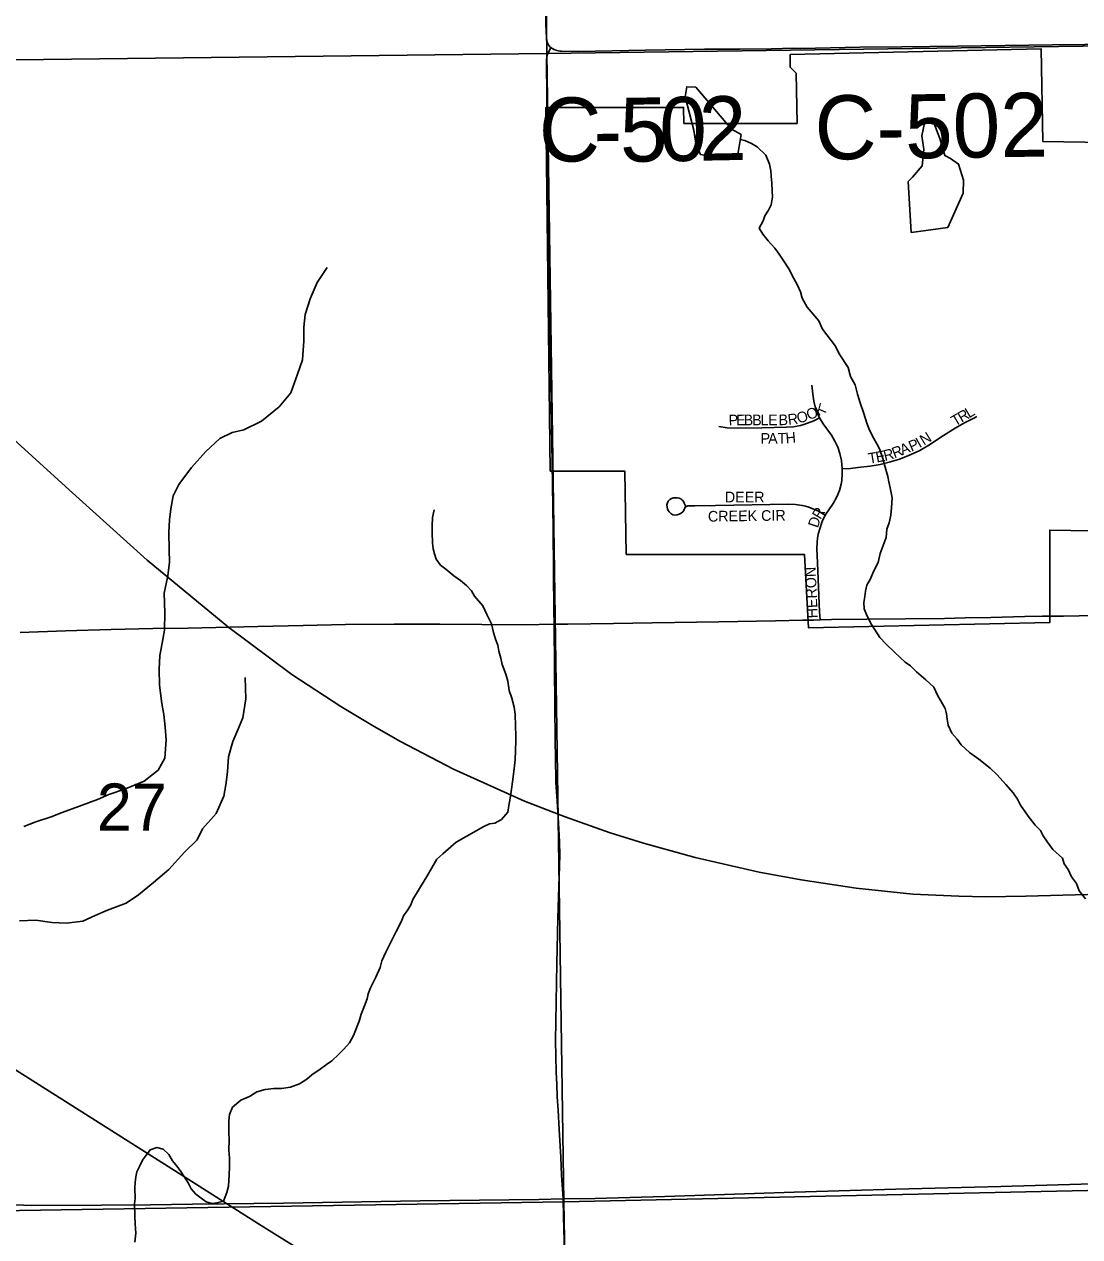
# Model space of a CAD drawing. Extents: x 1985906 to 2360102, y 891258 to 1222054.
# Drawn here: x 2158703 to 2163646, y 1031271 to 1036951 of the extents above; entities that cross this region are included whole.
import ezdxf

# ---------------------------------------------------------------- set-up
doc = ezdxf.new("R2010")
doc.units = 0
for name, color, linetype in [('GM_X_City_Street', 7, 'Continuous'), ('GM_X_City_Street_Text', 7, 'Continuous'), ('GM_X_Corporation', 7, 'Continuous'), ('GM_X_County_Road', 7, 'Continuous'), ('GM_X_County_Road_Text', 7, 'Continuous'), ('GM_X_Minor_Lake', 7, 'Continuous'), ('GM_X_Minor_River', 7, 'Continuous'), ('GM_X_Rail_Line', 7, 'Continuous'), ('GM_X_Section', 7, 'Continuous'), ('GM_X_Section_Text', 7, 'Continuous'), ('GM_X_Township_Road', 7, 'Continuous')]:
    doc.layers.add(name, color=color, linetype=linetype)

msp = doc.modelspace()

# ---------------------------------------------------------------- linework, layer by layer
at = {"layer": 'GM_X_City_Street'}
for points in [[(2162427.6, 1035107.2), (2162413.9, 1035137.9), (2162408.5, 1035153.6), (2162400.4, 1035185.9), (2162395.9, 1035218.7), (2162391.7, 1035260.3)], [(2161956.1, 1035066.3), (2161994.4, 1035060.3), (2162043.6, 1035058.4), (2162157.8, 1035061.4), (2162273.6, 1035063.2), (2162306.3, 1035066), (2162338.5, 1035071.9), (2162354.3, 1035076.3), (2162400.3, 1035093.7), (2162427.6, 1035107.2)], [(2162534.1, 1034869.3), (2162530.2, 1034907.3), (2162522.6, 1034940.2), (2162513.6, 1034969.5), (2162499.8, 1034998.6), (2162483.1, 1035026.1), (2162444.8, 1035079.1), (2162427.6, 1035107.2)], [(2162534.1, 1034869.3), (2162572, 1034870.1), (2162606.4, 1034874.4), (2162664, 1034880.4), (2162712.3, 1034889.1), (2162759.9, 1034901.4), (2162806.8, 1034916.2), (2162852.7, 1034933.9), (2162897.2, 1034954.9), (2162939.8, 1034979.3), (2163008.4, 1035024.2), (2163063.4, 1035059.9), (2163105.8, 1035084.6), (2163149.6, 1035106.7), (2163164.4, 1035113.5)], [(2162454.3, 1034652.1), (2162492.2, 1034706.2), (2162508, 1034737.2), (2162521.3, 1034767.5), (2162528.3, 1034796.6), (2162531.4, 1034814.3), (2162534, 1034846), (2162534.1, 1034869.3)], [(2161801, 1034692.6), (2161798.6, 1034698.7), (2161794.1, 1034708.3), (2161788.3, 1034718), (2161781.6, 1034725.4), (2161777.4, 1034728.2), (2161770, 1034731.5), (2161760.9, 1034733.1), (2161752.6, 1034733.4), (2161743.6, 1034732.8), (2161734.9, 1034729.9), (2161726.7, 1034724.9), (2161719.2, 1034717), (2161715.4, 1034709.4), (2161712.7, 1034699.3), (2161713.5, 1034689.2), (2161715.3, 1034681), (2161718.8, 1034673.8), (2161723.6, 1034667.2), (2161731, 1034659.9), (2161740.7, 1034653.9), (2161749.2, 1034652.2), (2161760.6, 1034652.7), (2161770.5, 1034656.1), (2161779.6, 1034661.6), (2161786.7, 1034667.4), (2161792.5, 1034673.9), (2161797.2, 1034686.3), (2161799.8, 1034690), (2161804, 1034692.9), (2161807.2, 1034694), (2161810.8, 1034694.6), (2161843.5, 1034694.7), (2161940.6, 1034696.4), (2162282.3, 1034703), (2162314.7, 1034701.5), (2162346.9, 1034697), (2162362.6, 1034693.2), (2162378.1, 1034688.3), (2162423.2, 1034669.6), (2162454.3, 1034652.1)], [(2162430.7, 1034161.5), (2162428.2, 1034198.9), (2162417.8, 1034427.8), (2162415.5, 1034493.3), (2162416.8, 1034526.5), (2162417.5, 1034541.7), (2162421.3, 1034563.2), (2162428.3, 1034587.9), (2162439.6, 1034621.4), (2162454.3, 1034652.1)]]:
    msp.add_lwpolyline(points, dxfattribs=at)
at = {"layer": 'GM_X_Corporation'}
msp.add_lwpolyline([(2163802.5, 1034576.6), (2163505.5, 1034581.8), (2163505.5, 1034148.6), (2162375.2, 1034124.5), (2162357.2, 1034467.9), (2161522.2, 1034468), (2161515.4, 1034857.9), (2161166.5, 1034857.9), (2161145.3, 1036561.4), (2161790.9, 1036561.6), (2161792.2, 1036486.6), (2162322.2, 1036486.6), (2162318, 1036722.5), (2162290.5, 1036750.1), (2162289.5, 1036809.6), (2163465.2, 1036836.7), (2163472.7, 1036402.5), (2163768.5, 1036397.3)], dxfattribs=at)
at = {"layer": 'GM_X_County_Road'}
for points in [[(2161128.6, 1039199.7), (2161131, 1038883.5), (2161134.2, 1038637.7), (2161135.8, 1038440.9), (2161135.8, 1038227.8), (2161137, 1037932.7), (2161139.4, 1037719.5), (2161141.8, 1037440.8), (2161145.5, 1037044.2), (2161146.4, 1036951.3), (2161149, 1036887.9), (2161150.4, 1036875.6), (2161152.2, 1036868.1), (2161154.6, 1036861.4), (2161157.4, 1036856), (2161160.7, 1036850.6), (2161164.5, 1036845.8), (2161169, 1036842)], [(2161169, 1036842), (2161178.9, 1036835.7), (2161185, 1036832.8), (2161192, 1036830.1), (2161198.3, 1036827.8), (2161205.5, 1036826.2), (2161212, 1036825.3), (2161218.7, 1036824.8), (2161301.1, 1036823.4), (2161612.9, 1036830.1), (2161889.6, 1036834.1), (2162053.8, 1036834), (2162201.6, 1036835.6), (2162305.1, 1036838.7)], [(2162305.1, 1036838.7), (2162340.7, 1036838.3), (2162616.8, 1036844.2), (2162812.4, 1036846.4), (2163073.2, 1036848.5), (2163518.9, 1036854.8)], [(2163518.9, 1036854.8), (2163819.2, 1036858.3)], [(2161227.6, 1031447.9), (2161374.7, 1031450.1), (2161702.5, 1031459.7), (2162309, 1031479.2), (2162571.2, 1031487), (2162784.3, 1031493.6), (2163030.3, 1031499.5), (2163276.1, 1031506.2), (2163653.2, 1031518.1), (2163817, 1031523.1), (2163964.4, 1031526.2), (2164079.2, 1031526.7), (2164161.1, 1031526.3), (2164259.4, 1031527.9), (2164325.2, 1031530.5), (2164652.5, 1031534.9), (2164798.2, 1031536.2), (2164990.1, 1031538.7), (2165051.9, 1031540), (2165136.4, 1031540.9)], [(2158522.7, 1031431.7), (2158541.7, 1031428), (2158564.1, 1031424.8), (2158582.2, 1031423.6), (2158623, 1031422), (2158737.3, 1031417.8), (2159065.3, 1031418.8), (2159295, 1031421.2), (2159491.7, 1031423.2), (2159639.1, 1031425.4), (2159917.8, 1031428.8), (2160556.9, 1031438.5), (2161113.2, 1031446.2), (2161227.6, 1031447.9)]]:
    msp.add_lwpolyline(points, dxfattribs=at)
at = {"layer": 'GM_X_Minor_Lake'}
for points in [[(2162060, 1036434.5), (2162015.8, 1036460.2), (2161848.1, 1036657.2), (2161806, 1036658.9), (2161798.4, 1036610.8), (2161839.6, 1036454.8), (2161848.1, 1036392.7), (2161870.5, 1036340.8), (2161914.6, 1036333.1), (2161968.7, 1036329.5), (2162024.8, 1036332), (2162042.8, 1036332.1)], [(2163028.6, 1035999.3), (2163099.5, 1036160.2), (2163101.1, 1036220.3), (2163078.5, 1036296.3), (2163040.3, 1036322), (2163014.1, 1036335.9), (2162991.5, 1036415.9), (2162962.9, 1036489.8), (2162938.7, 1036511.6), (2162918.9, 1036487.4), (2162907.3, 1036429.2), (2162915.8, 1036365.1), (2162908.3, 1036288.9), (2162862.7, 1036234.4), (2162842.8, 1036214.2), (2162856.6, 1035975.8)], [(2162042.8, 1036332.1), (2162060, 1036434.5)], [(2162856.6, 1035975.8), (2163028.6, 1035999.3)]]:
    msp.add_lwpolyline(points, dxfattribs=at)
at = {"layer": 'GM_X_Minor_River'}
for points in [[(2162751.4, 1034808.2), (2162747.2, 1034832.3), (2162734.8, 1034876.3), (2162724.4, 1034916.4), (2162707.9, 1034962.5), (2162695.7, 1034986.5), (2162681.4, 1035010.4), (2162661, 1035050.4), (2162648.7, 1035082.4), (2162634.3, 1035128.5), (2162617.8, 1035178.6), (2162605.4, 1035218.6), (2162595, 1035262.7), (2162572.6, 1035300.7), (2162562.2, 1035342.8), (2162519.5, 1035406.7), (2162503.1, 1035442.7), (2162442.2, 1035522.5), (2162423.8, 1035562.5), (2162369, 1035626.3), (2162346.6, 1035668.3), (2162338.3, 1035698.4), (2162324, 1035728.4), (2162307.7, 1035760.3), (2162283.2, 1035806.3), (2162260.8, 1035842.3), (2162238.5, 1035874.2), (2162218.1, 1035902.2), (2162187.7, 1035936.1), (2162161.4, 1035968), (2162145.1, 1035996), (2162162.9, 1036030.2), (2162170.7, 1036054.4), (2162188.5, 1036080.7), (2162200.4, 1036104.8), (2162208.1, 1036143), (2162205.8, 1036171.1), (2162203.5, 1036207.3), (2162201.2, 1036239.4), (2162199, 1036265.5), (2162192.7, 1036295.5), (2162176.3, 1036337.5), (2162135.8, 1036377.4), (2162109.6, 1036393.2), (2162077.4, 1036407), (2162056.2, 1036411.5)], [(2158701.4, 1033192.9), (2158757.3, 1033215.4), (2158829.3, 1033238), (2158881.2, 1033258.5), (2158975.1, 1033293.3), (2159047, 1033319.9), (2159098.9, 1033342.4), (2159176.8, 1033369), (2159264.6, 1033405.8), (2159330.4, 1033456.4), (2159362, 1033512.8), (2159367.3, 1033599), (2159362.9, 1033659.1), (2159356.5, 1033717.2), (2159348, 1033769.2), (2159337.4, 1033855.3), (2159334.8, 1033929.5), (2159338.4, 1033993.7), (2159349.9, 1034051.9), (2159359.5, 1034112.1), (2159360.9, 1034194.2), (2159358.2, 1034286.4), (2159375.6, 1034366.7), (2159383.2, 1034430.9), (2159382.7, 1034489), (2159380.1, 1034571.2), (2159383.7, 1034629.3), (2159389.3, 1034681.5), (2159400.9, 1034741.7), (2159426.5, 1034796), (2159486, 1034874.7), (2159553.5, 1034949.4), (2159619.2, 1035010), (2159677, 1035038.5), (2159731, 1035051), (2159814.9, 1035091.8), (2159896.5, 1035158.5), (2159952.1, 1035225.1), (2159983.4, 1035311.6), (2160007, 1035379.9), (2160012.3, 1035468.1), (2160011.8, 1035532.3), (2160019.4, 1035592.4), (2160042.9, 1035664.8), (2160074.4, 1035741.2), (2160121.9, 1035811.7)], [(2163673.4, 1032854), (2163643, 1032891.9), (2163630.7, 1032926), (2163608.3, 1032957.9), (2163591.9, 1032991.9), (2163573.7, 1033017.9), (2163565.4, 1033043.9), (2163520.9, 1033085.7), (2163494.5, 1033119.6), (2163474.2, 1033149.6), (2163461.9, 1033173.6), (2163437.6, 1033199.5), (2163405.1, 1033241.4), (2163368.6, 1033293.3), (2163354.3, 1033321.3), (2163333.9, 1033351.2), (2163299.5, 1033389.1), (2163258.9, 1033435), (2163226.5, 1033466.8), (2163174, 1033508.6), (2163129.6, 1033540.3), (2163091.1, 1033576.2), (2163072.8, 1033602.1), (2163046.5, 1033630), (2163030.1, 1033668), (2163025.8, 1033696.1), (2163021.6, 1033720.2), (2163015.4, 1033746.2), (2162980.7, 1033808.2), (2162962.3, 1033846.2), (2162925.9, 1033880), (2162881.4, 1033917.8), (2162853.1, 1033945.7), (2162828.8, 1033963.5), (2162804.5, 1033985.4), (2162778.2, 1034009.3), (2162737.8, 1034049.1), (2162709.4, 1034079), (2162670.7, 1034138.9), (2162650.3, 1034178.9), (2162636, 1034213), (2162635.7, 1034243.1), (2162639.5, 1034271.2), (2162643.3, 1034295.3), (2162649.1, 1034323.5), (2162666.9, 1034353.8), (2162680.7, 1034388), (2162702.4, 1034430.3), (2162712.1, 1034472.6), (2162739.6, 1034547.1), (2162743.3, 1034585.3), (2162753, 1034615.5), (2162760.8, 1034651.7), (2162764.5, 1034685.8), (2162768.1, 1034732), (2162757.7, 1034780.2), (2162751.4, 1034808.2)], [(2160199.9, 1032149.2), (2160225.8, 1032179.6), (2160245.6, 1032213.9), (2160271.1, 1032280.3), (2160280.9, 1032314.5), (2160296.6, 1032352.8), (2160308.4, 1032385), (2160314.2, 1032409.2), (2160324, 1032437.4), (2160349.7, 1032487.8), (2160369.4, 1032532.1), (2160377.1, 1032564.3), (2160396.9, 1032604.6), (2160424.5, 1032661), (2160444.2, 1032701.4), (2160469.9, 1032749.8), (2160479.8, 1032773.9), (2160499.6, 1032802.2), (2160513.4, 1032826.4), (2160523.3, 1032850.6), (2160558.9, 1032911.1), (2160588.6, 1032959.5), (2160636.1, 1033040.2), (2160664, 1033064.6), (2160687.9, 1033086.8), (2160725.8, 1033119.3), (2160819.7, 1033172.2), (2160855.7, 1033192.6), (2160881.7, 1033204.9), (2160907.7, 1033209.1), (2160937.7, 1033225.4), (2160967.5, 1033259.8), (2160973.3, 1033291.9), (2160979, 1033326.1), (2160984.7, 1033368.3), (2160990.4, 1033402.5), (2160998, 1033462.8), (2161001.6, 1033505), (2161003.3, 1033547.2), (2161004.9, 1033595.4), (2161004.7, 1033619.5), (2161004.3, 1033663.6), (2161001.8, 1033719.8), (2160997.5, 1033751.9), (2160987.1, 1033794), (2160974.8, 1033830.1), (2160968.4, 1033874.2), (2160958.1, 1033906.2), (2160941.6, 1033952.3), (2160935.3, 1033982.3), (2160925, 1034014.4), (2160920.8, 1034042.4), (2160910.5, 1034070.5), (2160900.2, 1034102.5), (2160891.8, 1034142.6), (2160869.4, 1034186.6), (2160851, 1034226.6), (2160812.4, 1034272.5), (2160798.2, 1034296.4), (2160773.8, 1034322.3), (2160745.5, 1034346.2), (2160715.2, 1034368.1), (2160676.8, 1034397.9), (2160652.6, 1034417.8), (2160632.3, 1034445.7), (2160624, 1034469.7), (2160617.8, 1034493.8), (2160615.5, 1034521.9), (2160613.1, 1034570), (2160612.9, 1034602.2), (2160614.6, 1034640.3), (2160622.3, 1034676.5)], [(2158680.7, 1032751.8), (2158756.8, 1032754.4), (2158833, 1032743), (2158901.1, 1032739.5), (2158977.1, 1032750.2), (2159035, 1032776.7), (2159092.9, 1032801.2), (2159180.8, 1032834), (2159238.6, 1032872.5), (2159308.2, 1032931.2), (2159379.9, 1032991.9), (2159453.4, 1033072.6), (2159513.1, 1033131.2), (2159538.7, 1033181.5), (2159602.3, 1033254.2), (2159637.7, 1033334.7), (2159647.3, 1033388.8), (2159654.9, 1033449), (2159660.4, 1033519.2), (2159679.9, 1033591.5), (2159703.5, 1033645.8), (2159727.1, 1033702.1), (2159740.5, 1033790.4), (2159740.1, 1033840.5), (2159737.7, 1033890.6)], [(2159221.8, 1031245.8), (2159225.4, 1031288), (2159223.1, 1031330.2), (2159220.7, 1031368.3), (2159220.2, 1031424.5), (2159222, 1031450.6), (2159221.6, 1031500.8), (2159223.4, 1031524.9), (2159225.2, 1031551), (2159231, 1031575.2), (2159244.8, 1031603.4), (2159256.7, 1031629.6), (2159292.4, 1031678.1), (2159324.4, 1031688.4), (2159354.6, 1031680.6), (2159380.9, 1031656.7), (2159397.2, 1031626.7), (2159419.5, 1031600.8), (2159435.8, 1031576.8), (2159454.1, 1031550.9), (2159470.4, 1031522.9), (2159484.7, 1031494.9), (2159507, 1031471), (2159531.2, 1031451.1), (2159555.5, 1031435.3), (2159581.6, 1031427.4), (2159605.7, 1031429.7), (2159635.7, 1031437.9), (2159651.5, 1031478.2), (2159659.2, 1031508.4), (2159662.8, 1031560.6), (2159664.5, 1031598.8), (2159664.2, 1031638.9), (2159661.8, 1031677.1), (2159663.4, 1031725.3), (2159661.1, 1031759.4), (2159660.9, 1031785.5), (2159660.7, 1031813.6), (2159664.4, 1031843.7), (2159678.2, 1031878), (2159718.1, 1031910.4), (2159758.1, 1031928.8), (2159792, 1031949.2), (2159832.1, 1031961.5), (2159872.2, 1031965.9), (2159908.3, 1031966.2), (2159950.5, 1031972.5), (2159992.5, 1031986.9), (2160026.4, 1032009.3), (2160050.4, 1032029.6), (2160088.3, 1032056), (2160118.2, 1032078.3), (2160144.2, 1032094.6), (2160176, 1032127), (2160199.9, 1032149.2)]]:
    msp.add_lwpolyline(points, dxfattribs=at)
at = {"layer": 'GM_X_Rail_Line'}
for points in [[(2157837.7, 1035748.1), (2158913.5, 1034770.6), (2159278.3, 1034441.1), (2159661.1, 1034125.4), (2159956.8, 1033904.8), (2160186, 1033755.3), (2160342.2, 1033660.9), (2160465.1, 1033591.8), (2160713, 1033462.2), (2161045.2, 1033312.1), (2161236.6, 1033237.6), (2161446.6, 1033163.9), (2161602.7, 1033115.4), (2161845.9, 1033048.3), (2162144.3, 1032979.8), (2162341, 1032942.6), (2162598.8, 1032903.4), (2162864.4, 1032876.7), (2163080.6, 1032866.9), (2163206.2, 1032864.2), (2163394.2, 1032866.2), (2164898.6, 1032907.4)], [(2158026.6, 1032453.6), (2159424.1, 1031570.6), (2159800, 1031331.9), (2160008.4, 1031202.1)]]:
    msp.add_lwpolyline(points, dxfattribs=at)
at = {"layer": 'GM_X_Section'}
for points in [[(2161080.3, 1042186), (2166567, 1042311.9), (2166514.3, 1036888), (2161151.3, 1036815.1)], [(2155739.2, 1042115.2), (2161080.3, 1042186), (2161151.3, 1036815.1), (2155780.2, 1036750.1)], [(2161151.3, 1036815.1), (2166514.3, 1036888), (2166567, 1031550.9), (2161230.4, 1031434.2)], [(2155780.2, 1036750.1), (2161151.3, 1036815.1), (2161230.4, 1031434.2), (2155835.5, 1031349.1)], [(2161230.4, 1031434.2), (2166567, 1031550.9), (2166590.6, 1026083.6), (2166520.6, 1026083.1), (2161327.3, 1026063.6)], [(2155835.5, 1031349.1), (2161230.4, 1031434.2), (2161327.3, 1026063.6), (2161093.2, 1026057.8), (2155998.4, 1025999), (2155880.4, 1028609.7)]]:
    msp.add_lwpolyline(points, close=True, dxfattribs=at)
at = {"layer": 'GM_X_Township_Road'}
for points in [[(2161150, 1036604.2), (2161148.8, 1036786.9), (2161149.9, 1036796.8), (2161151.5, 1036804), (2161154.2, 1036811.6), (2161157.6, 1036819.3), (2161169, 1036842)], [(2161176, 1034896.3), (2161172.5, 1035073.7), (2161163.4, 1035683.2), (2161150.8, 1036473.8), (2161150, 1036604.2)], [(2161184.6, 1034140.9), (2161184.6, 1034145.3), (2161184.1, 1034198.9), (2161180.5, 1034583.9), (2161176, 1034896.3)], [(2164225.8, 1034191.7), (2164209.2, 1034191.3), (2164143.9, 1034188.3), (2164078.4, 1034187.1), (2163878, 1034187.2), (2163751.5, 1034183.3), (2163643.8, 1034180.5), (2163570.4, 1034178.3)], [(2161184.6, 1034140.9), (2161043.2, 1034138.4), (2160846.4, 1034139.1), (2160649.6, 1034140.5), (2160436.3, 1034140.9), (2160207.3, 1034139.3), (2160010.1, 1034134.6), (2159797, 1034129.5), (2159666, 1034126.6), (2159469.8, 1034122.8), (2159305.9, 1034120.2), (2159109.7, 1034116.4), (2158896.6, 1034109.5), (2158683.5, 1034102.3)], [(2162400.9, 1034160.4), (2162347.5, 1034159.3), (2162221.2, 1034156.7), (2161955.6, 1034151.5), (2161644.4, 1034146.6), (2161463.1, 1034144.3), (2161248.9, 1034141.3), (2161215.9, 1034141.1), (2161184.6, 1034140.9)], [(2161227.6, 1031447.9), (2161219.6, 1031559.1), (2161215.9, 1031643.6), (2161208.9, 1031773.8), (2161203.5, 1031863.8), (2161199.7, 1031927), (2161197.1, 1031984.4), (2161194.5, 1032041.8), (2161192.7, 1032117.1), (2161190.9, 1032189.3), (2161197.8, 1032550.4), (2161202.4, 1032763.6), (2161210.7, 1033058.4), (2161209.3, 1033121.8), (2161207.1, 1033181), (2161203.5, 1033236.7), (2161197.8, 1033335), (2161193.2, 1033399.5), (2161191, 1033521.6), (2161190.3, 1033591.3), (2161188.5, 1033764.3), (2161186.8, 1033934.7), (2161184.6, 1034140.9)], [(2162430.7, 1034161.5), (2162400.9, 1034160.4)], [(2163570.4, 1034178.3), (2163472, 1034178.3), (2163388.8, 1034177.1), (2163229.3, 1034172.1), (2163109.1, 1034170.4), (2163012.1, 1034167.6), (2162830.1, 1034166), (2162649.7, 1034164.9), (2162483.6, 1034163.3), (2162430.7, 1034161.5)], [(2161250.4, 1030529.4), (2161250.2, 1030566.5), (2161249.8, 1030631.9), (2161246.2, 1030758.3), (2161236.8, 1030913.9), (2161234.2, 1031069.5), (2161231.1, 1031253.3), (2161229.2, 1031364.7), (2161227.6, 1031447.9)]]:
    msp.add_lwpolyline(points, dxfattribs=at)

# ---------------------------------------------------------------- texts
at = {"layer": 'GM_X_City_Street_Text'}
for s, rotation, p in [('O', 24.4602, (2162379.1, 1035095.3)), ('K', 27.628, (2162421.8, 1035114.8)), ('P', 0.1639, (2162002.1, 1035072.3)), ('E', 0.1366, (2162037.3, 1035072.4)), ('B', 0.1486, (2162072.5, 1035072.5)), ('B', 0.1457, (2162112.1, 1035072.6)), ('L', 0.1588, (2162151.7, 1035072.7)), ('E', 0.1366, (2162186.9, 1035072.8)), ('B', 0.9083, (2162236, 1035072.9)), ('R', 7.8328, (2162282.2, 1035074)), ('O', 15.1161, (2162328.2, 1035080.8)), ('T', 30.1719, (2163062.2, 1035066.5)), ('R', 30.1759, (2163092.7, 1035084.2)), ('L', 31.3433, (2163127.8, 1035104.6)), ('H', 4.916, (2162270.7, 1034987.4)), ('N', 31.6254, (2162916.3, 1034976.9)), ('P', 0, (2162151.6, 1034986.3)), ('A', 0.2745, (2162187.1, 1034986.3)), ('T', 1.2128, (2162232, 1034986.5)), ('A', 21.3368, (2162815, 1034931.7)), ('P', 23.1014, (2162857.6, 1034948.4)), ('I', 29.7904, (2162895.7, 1034965)), ('T', 9.6914, (2162659.9, 1034891.9)), ('E', 10.55, (2162695.4, 1034898)), ('R', 14.9033, (2162734, 1034905.3)), ('R', 21.2313, (2162778, 1034917.4)), ('DEER', 0, (2161984.4, 1034711.5)), ('CREEK CIR', 0.7989, (2161905.4, 1034621.1)), ('D', 71.6825, (2162419.4, 1034589)), ('R', 58.9779, (2162432.1, 1034628.1)), ('HERON', 92.3846, (2162419.4, 1034169.3))]:
    msp.add_text(s, height=50, rotation=rotation, dxfattribs=at).set_placement(p)
at = {"layer": 'GM_X_County_Road_Text'}
for s, rotation, p in [('C-502', 0.795, (2162406.4, 1036316.7)), ('C', 357.7083, (2161107.1, 1036314.7)), ('5', 0.8529, (2161494.4, 1036306.4)), ('0', 0.884, (2161679.4, 1036309.2)), ('2', 1.099, (2161865.4, 1036312)), ('-', 0.8464, (2161371.2, 1036304.6))]:
    msp.add_text(s, height=300, rotation=rotation, dxfattribs=at).set_placement(p)
at = {"layer": 'GM_X_Section_Text'}
msp.add_text('27', height=221, rotation=0, dxfattribs=at).set_placement((2159043, 1033173.4))

doc.saveas('drawing.dxf')
